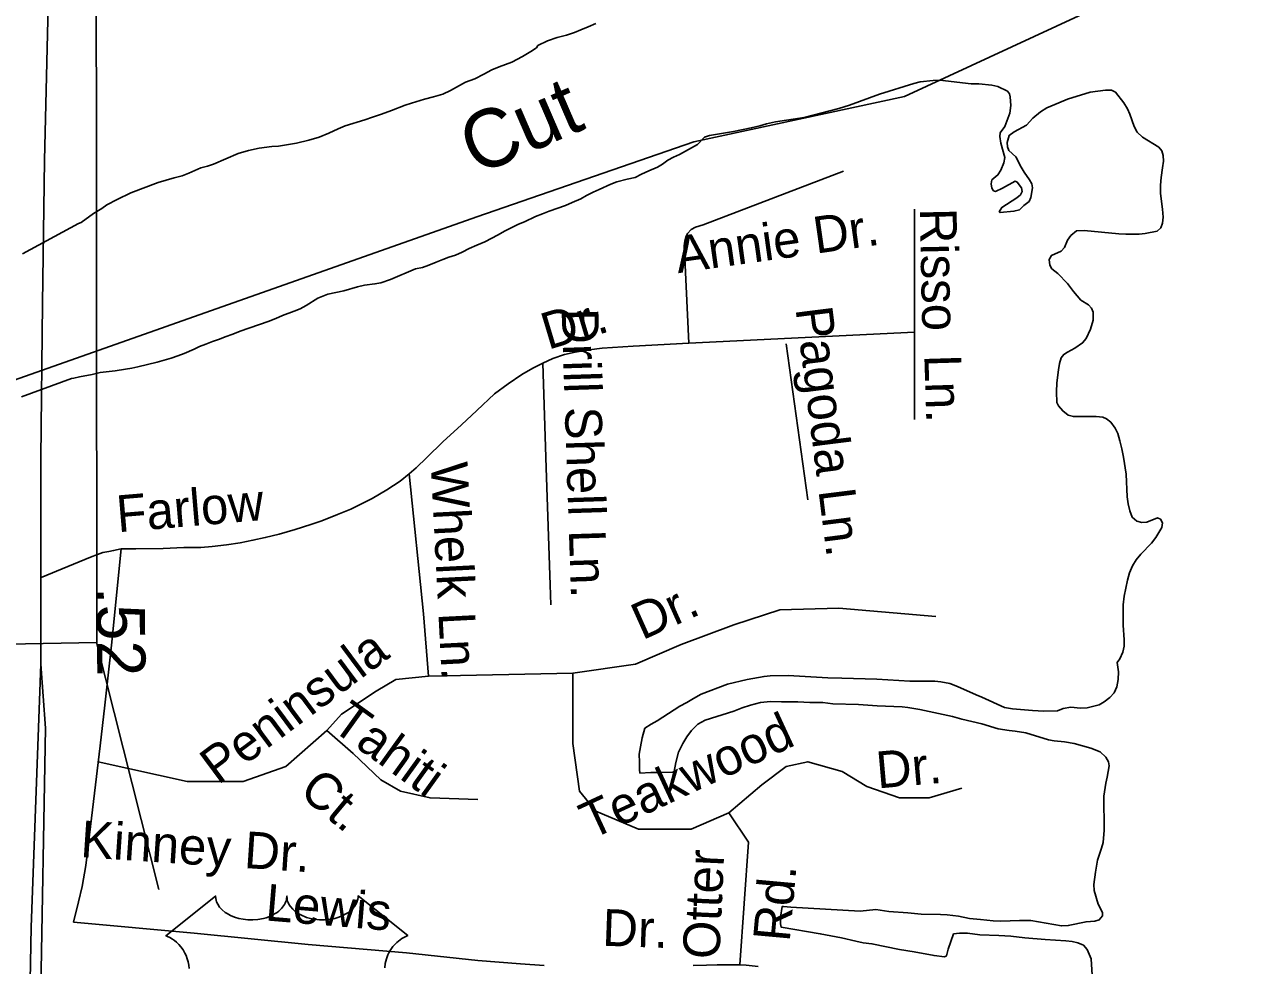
# Model space of a CAD drawing. Extents: x 2290055 to 2389491, y 66597 to 237875.
# Drawn here: x 2333260 to 2336448, y 111445 to 113874 of the extents above; entities that cross this region are included whole.
import ezdxf

# ---------------------------------------------------------------- set-up
doc = ezdxf.new("R2010")
doc.units = 0
for name, color, linetype in [('Exist Boundary Political City Limit New', 7, 'Continuous'), ('Exist Hydrographic Island Shore', 7, 'Continuous'), ('Exist Hydrographic Point Label', 7, 'Continuous'), ('Exist Road Non-System Type 51', 7, 'Continuous'), ('Exist Road Non-System Type 51 Label', 7, 'Continuous'), ('Exist Road Primary US Divided Attributed', 7, 'Continuous'), ('Exist Road Primary US Mileage Hundredths English Label', 7, 'Continuous'), ('Exist Road Primary US Shield CELL', 7, 'Continuous'), ('Exist Road Primary US Structure Standard Bridge CELL', 7, 'Continuous'), ('Exist Road Primary US UnDivided 4 Lane Attributed', 7, 'Continuous'), ('Map Preparation Boundary City Limit Buffer Line', 7, 'Continuous')]:
    doc.layers.add(name, color=color, linetype=linetype)

msp = doc.modelspace()

# ---------------------------------------------------------------- linework, layer by layer
at = {"layer": 'Exist Boundary Political City Limit New'}
msp.add_lwpolyline([(2330352.2, 107963.5), (2330441, 107913.5), (2331723, 108557.6), (2331795.2, 108507.7), (2332822, 112811.2), (2334428.5, 113377.6), (2334989.2, 113572), (2335533.8, 113689.2), (2336319, 114052.8), (2336557, 115038.5), (2336580.2, 115183.5), (2339245, 115328.5)], dxfattribs=at)
at = {"layer": 'Exist Hydrographic Island Shore'}
for points in [[(2333255, 113282.7), (2333399.2, 113360.4), (2333406.5, 113363.6), (2333438.5, 113386.3), (2333459.7, 113399.7), (2333473, 113408.9), (2333499.5, 113422.9), (2333534.5, 113440), (2333605.5, 113466.3), (2333646.7, 113478.5), (2333667.5, 113484.1), (2333684.5, 113490.9), (2333700.2, 113498), (2333715.7, 113504.3), (2333732.5, 113509.2), (2333748, 113514.4), (2333811.7, 113541.3), (2333838.7, 113549.1), (2333866.5, 113555.1), (2333899.2, 113559.4), (2333916.2, 113560.7), (2333931.5, 113562.8), (2333963, 113568.5), (2333994.2, 113575.8), (2334021.5, 113584.1), (2334046.2, 113594.1), (2334070, 113605.1), (2334088.2, 113612.7), (2334139.2, 113628.4), (2334158.7, 113635.8), (2334182.2, 113642.9), (2334208, 113652.3), (2334243.5, 113666.2), (2334259.7, 113671.6), (2334293.5, 113682.1), (2334316.7, 113688), (2334340.7, 113695), (2334360.5, 113704.6), (2334399.5, 113725.6), (2334423.5, 113734.7), (2334447, 113746.4), (2334467.5, 113757.6), (2334486.2, 113765.2), (2334519.2, 113777.8), (2334546.2, 113791.7), (2334568, 113804.8), (2334582.5, 113814.4), (2334586.5, 113820.1), (2334611.2, 113832.7), (2334636.5, 113841.5), (2334660.5, 113847.3), (2334681, 113854.4), (2334697, 113861.4), (2334716, 113868.9), (2334735.7, 113877.6)], [(2334615.5, 113392.8), (2334657.7, 113407.2), (2334674.7, 113414.7), (2334697.5, 113424.1), (2334712.2, 113433.3), (2334729, 113441.7), (2334744.5, 113448.3), (2334775, 113462), (2334790.7, 113468), (2334817, 113475), (2334837.5, 113479.4), (2334854.5, 113487.9), (2334873.2, 113496.5), (2334895.2, 113506.1), (2334908.5, 113514.2), (2334922.2, 113524.4), (2334936.7, 113531.7), (2334952, 113538.8), (2334998.5, 113564.6), (2335016.5, 113583.6), (2335029.5, 113587.9), (2335091.7, 113598.6), (2335137.5, 113607.6), (2335160, 113612.6), (2335176.7, 113618.4), (2335200.5, 113623.3), (2335274, 113634.7), (2335364, 113657.7), (2335391.5, 113666.4), (2335469.5, 113694.5), (2335558, 113722.7), (2335574.5, 113726.6), (2335607.7, 113730.4), (2335625.2, 113730.6), (2335706.2, 113721.6), (2335725.5, 113721.3), (2335759, 113717.7), (2335774.5, 113714.4)], [(2336202, 113536), (2336198.5, 113548.1), (2336190.7, 113557.5), (2336149, 113583.8), (2336135, 113596.6), (2336127, 113611.1), (2336116.2, 113643), (2336109.7, 113657.3), (2336100, 113672.5), (2336078.5, 113699.8), (2336068.5, 113705.1), (2336052.7, 113705.3), (2336013.5, 113699.6), (2335954.5, 113681.9), (2335932.5, 113672), (2335901.7, 113659.6), (2335885.5, 113649.4), (2335865.7, 113632.7), (2335848.7, 113615), (2335817.2, 113597.9), (2335804.2, 113588.3), (2335798.7, 113569.9), (2335799.7, 113558.5), (2335803, 113549.5), (2335821, 113533.3), (2335835.5, 113506.4), (2335843.2, 113493.4), (2335856.7, 113473.5), (2335862.5, 113463.3), (2335864.5, 113452.6), (2335860.5, 113427.8), (2335856.2, 113417.9), (2335842, 113407), (2335830.5, 113395.7), (2335816.5, 113392.3), (2335780.5, 113389.5), (2335778.7, 113391.2), (2335785.5, 113402.4), (2335823.7, 113427.4), (2335833.5, 113435.1), (2335837.5, 113443.7), (2335836.2, 113452.9), (2335825.2, 113467.9), (2335819.2, 113470.1), (2335787, 113451.8), (2335768.5, 113443.8), (2335764, 113445.4), (2335759.5, 113452.4), (2335757.5, 113463.5), (2335759.7, 113473.2), (2335775, 113486.1), (2335782.7, 113498.7), (2335790.5, 113517.1), (2335792.7, 113531.6), (2335782.2, 113568.1), (2335780.2, 113585.2), (2335780.7, 113594.7), (2335793, 113611.7), (2335805.5, 113645.8), (2335808.2, 113665.6), (2335807, 113687.8), (2335805, 113696), (2335799.5, 113702.7), (2335774.5, 113714.4)], [(2336090, 112799.8), (2336084.5, 112818.5), (2336078, 112832.4), (2336067, 112847.3), (2336055.7, 112856.4), (2336046.5, 112860.2), (2336029, 112862), (2335970, 112862), (2335956.2, 112865.9), (2335942.7, 112876.8), (2335931.5, 112889.4), (2335927, 112898.8), (2335926, 112925.9), (2335927, 112948.9), (2335931.2, 112982.5), (2335934.2, 112998.9), (2335938.2, 113013.5), (2335945, 113022.4), (2335955, 113028.5), (2335974.2, 113038.5), (2335994, 113052.1), (2336003, 113063.9), (2336014.2, 113088.2), (2336021.5, 113111.1), (2336021, 113131.9), (2336016.5, 113142.3), (2336008.7, 113150.6), (2335989.7, 113162.6), (2335970.2, 113184.8), (2335955, 113206.1), (2335929.5, 113231.4), (2335914.2, 113243.7), (2335909.5, 113252.7), (2335907.5, 113267.6), (2335913.2, 113278.1), (2335938.7, 113289.5), (2335946.7, 113298.6), (2335954.5, 113317.4), (2335963.7, 113330.1), (2335978.2, 113341.4), (2335998, 113342.9), (2336087.5, 113333.8), (2336106, 113332.8), (2336139.7, 113333.2), (2336155.2, 113334.6), (2336186.2, 113341), (2336196.2, 113349.3), (2336200.7, 113361.7), (2336202, 113376.9), (2336200.7, 113397.5), (2336195.2, 113438.5), (2336195, 113459.8), (2336196.7, 113479.4), (2336200.7, 113504.8), (2336202.5, 113522.1), (2336202, 113536)], [(2334580.2, 113378.8), (2334598.7, 113386.1), (2334615.5, 113392.8)], [(2333252.2, 112913), (2333381.7, 112960.7), (2333387.2, 112961), (2333402.2, 112964.5), (2333435, 112971), (2333455.7, 112975.6), (2333494, 112980.6), (2333521.2, 112984.5), (2333537.2, 112987.1), (2333552.7, 112990.6), (2333602.7, 113002.8), (2333620.7, 113007.6), (2333638.5, 113012.8), (2333656.2, 113018.6), (2333672, 113024.9), (2333698, 113035.9), (2333712, 113042.7), (2333728.5, 113049.2), (2333746, 113055.8), (2333764, 113061.7), (2333778.7, 113067.7), (2333798, 113074.7), (2333817.5, 113082.8), (2333889.5, 113107.4), (2333909, 113115.3), (2333926.7, 113123.2), (2333957, 113134.1), (2333972.5, 113140.6), (2333987.7, 113148.7), (2334017.7, 113168.2), (2334043.5, 113178.5), (2334084.7, 113187), (2334120, 113197.1), (2334138.7, 113201.1), (2334165.5, 113204.6), (2334180.7, 113207.5), (2334205.5, 113216.1), (2334270, 113243.3), (2334288.2, 113247.3), (2334304.5, 113252.8), (2334323.5, 113261), (2334341, 113268), (2334356, 113273.5), (2334373.2, 113279.2), (2334391, 113286.5), (2334409, 113296.2), (2334428.2, 113304.6), (2334449, 113313.2), (2334483.7, 113331.5), (2334500.2, 113340.8), (2334517.5, 113349.7), (2334536.7, 113358.6), (2334552.2, 113365.2), (2334580.2, 113378.8)], [(2335463.2, 112114.9), (2335415, 112118.5), (2335348.5, 112120.3), (2335322.7, 112123.1), (2335288.7, 112123.4), (2335257.7, 112125.2), (2335215.5, 112125.3), (2335187.7, 112126.3), (2335162, 112123.4), (2335136, 112116.8), (2335114.2, 112109.8), (2335092.5, 112101.4), (2335019, 112078.1), (2334999.7, 112067.2), (2334983.7, 112050.8), (2334971.5, 112034.5), (2334960.7, 112017.9), (2334950, 111994.9), (2334943, 111968.8), (2334938.2, 111945.3), (2334935.5, 111943.5), (2334901.5, 111943.1), (2334878, 111942.4), (2334850.2, 111941.1), (2334849, 111950.2), (2334849, 111969.6), (2334848.5, 111990.3), (2334851.2, 112008.7), (2334856.2, 112032.5), (2334862.5, 112056.8), (2334879.5, 112067.8), (2334894.5, 112075.8), (2334953.2, 112113.8), (2334971.2, 112123.1), (2334988.5, 112134.2), (2335008.5, 112144.7), (2335076, 112170.7), (2335127.5, 112183.3), (2335171, 112191), (2335187, 112192.7), (2335233.5, 112193.1), (2335335.5, 112187), (2335371.7, 112186.7), (2335462, 112183.6), (2335547.7, 112179), (2335612, 112178.6), (2335627.2, 112177.1), (2335651, 112172.6), (2335671, 112164.6), (2335718.5, 112143.4), (2335733.7, 112137.6), (2335792, 112110.2), (2335812.5, 112107), (2335864.7, 112102.7), (2335893.5, 112101.3), (2335929, 112101.7), (2335943.5, 112107.7), (2335963.5, 112111.8), (2335988.5, 112108.8), (2336006, 112109.8), (2336036.7, 112117.5), (2336050, 112125.6), (2336064.2, 112136.2), (2336075.5, 112148.2), (2336082.2, 112163.6), (2336085.7, 112183.1), (2336086.7, 112202.9), (2336083.2, 112226.8), (2336090.2, 112236.7), (2336097.5, 112253.9), (2336101.5, 112268.9), (2336101.7, 112285.5), (2336099, 112323.1), (2336098.5, 112375.7), (2336101, 112398.1), (2336109.5, 112439.2), (2336115.2, 112458.3), (2336123, 112476.5), (2336132.7, 112492.4), (2336144.7, 112506.3), (2336172, 112535.3), (2336183, 112550), (2336198.2, 112575.6), (2336200.5, 112587.8), (2336195, 112597.3), (2336187.5, 112600.7), (2336160, 112589), (2336146.7, 112588.7), (2336134, 112592.1), (2336122.2, 112602), (2336115.5, 112618.2), (2336111.5, 112636.3), (2336109.2, 112654.8), (2336106.2, 112713.3), (2336099.7, 112757.3), (2336095, 112778.6), (2336090, 112799.8)], [(2336018.2, 111419), (2336016, 111461.6), (2336006, 111485.7), (2335996, 111496.8), (2335981.7, 111502.5), (2335966.5, 111506.3), (2335950.5, 111508.3), (2335897.5, 111511), (2335844.7, 111515.7), (2335808.7, 111520), (2335777.2, 111522.1), (2335728.5, 111523.7), (2335696.5, 111527.5), (2335675.7, 111527.8), (2335660.5, 111525.7), (2335646.5, 111486.6), (2335642, 111468.9), (2335637, 111466.3), (2335610, 111469.8), (2335558.5, 111479.4), (2335521, 111485.5), (2335449.5, 111500.3), (2335427, 111503.1), (2335408, 111506.8), (2335371, 111515.4), (2335316, 111526.4), (2335215, 111543.2), (2335213.2, 111551.7), (2335213.7, 111568.8), (2335218, 111596.9), (2335221.2, 111596.9), (2335240, 111594.8), (2335419, 111584.2), (2335459.2, 111588.8), (2335493, 111583.9), (2335542, 111580.6), (2335576.5, 111576.8), (2335626.7, 111576.1), (2335643.7, 111574.8), (2335673.5, 111571.2), (2335701.7, 111565.7), (2335730, 111563.4), (2335762.7, 111559.6), (2335782.2, 111558.9), (2335830.5, 111560.7), (2335859.7, 111560.4), (2335939.2, 111546.4), (2335957, 111547.3), (2336002.7, 111557.1), (2336025.5, 111558.3), (2336037, 111562.5), (2336045.7, 111572.3), (2336045, 111581.2), (2336034.5, 111603), (2336023.5, 111637.6), (2336023, 111653.8), (2336027.2, 111685.5), (2336032.7, 111716.2), (2336043, 111746.9), (2336046.7, 111761.8), (2336049.2, 111793.8), (2336049, 111881.2), (2336053.7, 111915.1), (2336057.5, 111931), (2336062.5, 111959.6), (2336061, 111969.9), (2336054.2, 111982.3), (2336039, 111996.2), (2336015.2, 112005.9), (2335972, 112017.6), (2335947, 112021.7), (2335920.5, 112024.7), (2335905.7, 112027.5), (2335847.2, 112045.2), (2335819.5, 112049.7), (2335804.5, 112050.8), (2335775.7, 112055.6), (2335733.7, 112068.5), (2335682.2, 112080.4), (2335658, 112087.1), (2335573.2, 112105.1), (2335542.7, 112110.5), (2335527.5, 112111.9), (2335463.2, 112114.9)]]:
    msp.add_lwpolyline(points, dxfattribs=at)
at = {"layer": 'Exist Road Non-System Type 51'}
for p, q in [((2334976.7, 113051.3), (2335559.1, 113079.9)), ((2333303.3, 112446.4), (2333371.5, 112474.8)), ((2334619.7, 112375.5), (2334618, 112427.5))]:
    msp.add_line(p, q, dxfattribs=at)
for points in [[(2334976.7, 113051.3), (2334966.4, 113271.4), (2334964.1, 113295.3), (2334964.1, 113303.2), (2334965.9, 113315.4), (2334968.4, 113326.6), (2334973, 113335), (2334982.2, 113344.9), (2334993.4, 113351.6), (2335013.5, 113357.6), (2335376.3, 113495.7)], [(2335559.1, 113398.2), (2335559.1, 113079.9)], [(2335559.1, 113079.9), (2335559.1, 112854.9)], [(2334599, 112999.6), (2334625.1, 113011.8), (2334654.9, 113022.1), (2334682.9, 113028.5), (2334718.7, 113034.5), (2334752.7, 113038.8), (2334832.9, 113043.9), (2334976.7, 113051.3)], [(2335283.5, 112647), (2335228.3, 113050.2)], [(2333509.9, 112520.1), (2333547.9, 112520.3), (2333617.8, 112521.1), (2333671.8, 112523.8), (2333715.8, 112524.3), (2333744.9, 112526.4), (2333781.8, 112530.8), (2333816.8, 112536.1), (2333850, 112542.7), (2333881.9, 112549.5), (2333917.6, 112558.2), (2333959.5, 112570.6), (2334000, 112583.1), (2334027.9, 112592.7), (2334068.9, 112609.1), (2334103.1, 112623.2), (2334130.8, 112636.5), (2334158.5, 112650.7), (2334196.3, 112673.2), (2334230.3, 112695.5), (2334254.1, 112713.9), (2334271.9, 112730), (2334299.4, 112756), (2334341.1, 112796.7), (2334388.9, 112841), (2334428.5, 112877.7), (2334474.4, 112920.8), (2334509.5, 112946.2), (2334545.3, 112970.9), (2334573.2, 112987.1), (2334599, 112999.6)], [(2334618, 112427.5), (2334608, 112729.5), (2334599, 112999.6)], [(2334254.1, 112713.9), (2334291.1, 112352.4)], [(2333371.5, 112474.8), (2333430.3, 112499.2), (2333448.1, 112505.5), (2333462.6, 112511), (2333477.9, 112513.6), (2333490, 112516), (2333509.9, 112520.1)], [(2333467, 112116.4), (2333484.5, 112271.6), (2333509.9, 112520.1)], [(2334677, 112199.7), (2334838.2, 112222.6), (2334956.9, 112273.5), (2335092.6, 112324.4), (2335211.4, 112362.6), (2335364.1, 112366.9), (2335614.3, 112345.7)], [(2334291.1, 112352.4), (2334303.8, 112191.2), (2334677, 112199.7), (2334677, 112017.2), (2334694, 111894.1), (2334736.4, 111843.2), (2334846.7, 111796.5), (2334982.4, 111796.5), (2335079.9, 111838.9), (2335164.7, 111911.1), (2335228.3, 111957.8), (2335283.5, 111970.5), (2335372.5, 111945), (2335436.2, 111906.8), (2335521, 111877.1), (2335597.3, 111877.1), (2335682.1, 111902.6)], [(2334303.8, 112191.2), (2334219, 112182.7), (2334168.1, 112153), (2334079, 112093.6), (2334040.9, 112051.1), (2334108.7, 111991.7), (2334180.8, 111923.8), (2334231.7, 111894.1), (2334308, 111877.1), (2334431, 111872.9)], [(2333386.1, 111556.5), (2333399.4, 111608.5), (2333409, 111648.6), (2333418.4, 111702.8), (2333455.1, 112011.5), (2333467, 112116.4)], [(2334040.9, 112051.1), (2333934.8, 111957.8), (2333824.6, 111919.6), (2333680.4, 111919.6)], [(2333680.4, 111919.6), (2333450.4, 111970.2)], [(2335079.9, 111838.9), (2335130.8, 111762.5), (2335108.6, 111446.2)], [(2334602.6, 111444.3), (2334541.4, 111448.5), (2334431.1, 111457.2), (2334246.8, 111477.2), (2333992.6, 111498.7), (2333698.4, 111527.8), (2333386.1, 111556.5)], [(2335155.4, 111441.2), (2335124.4, 111444.9), (2335108.6, 111446.2), (2335081.1, 111446.1), (2335049.2, 111446.2), (2335021.7, 111445.4), (2334987.3, 111444.1)]]:
    msp.add_lwpolyline(points, dxfattribs=at)
at = {"layer": 'Exist Road Primary US Divided Attributed'}
for points in [[(2333301.7, 112222.7), (2333276.8, 111543.4), (2333265.8, 110943.9), (2333262.7, 110720.2), (2333271.7, 110519.6)], [(2333311.2, 110642.8), (2333303.9, 110765.6), (2333296.7, 110968.7), (2333301.6, 111336), (2333313.9, 112056.8), (2333301.7, 112222.7)]]:
    msp.add_lwpolyline(points, dxfattribs=at)
at = {"layer": 'Exist Road Primary US Shield CELL'}
msp.add_lwpolyline([(2333685.1, 111436.5), (2333684.1, 111445.4), (2333682.5, 111453.9), (2333680.4, 111461.3), (2333677.2, 111469.8), (2333674.3, 111476.1), (2333669.4, 111484.5), (2333663.9, 111492.3), (2333658.3, 111498.7), (2333652.6, 111504.4), (2333647.1, 111508.7), (2333641.9, 111512.4), (2333635.4, 111516.3), (2333629.1, 111519.4), (2333625.1, 111521), (2333753.7, 111623.5), (2333754, 111618.2), (2333755.3, 111611.8), (2333756.3, 111608.6), (2333759.3, 111602.3), (2333764.1, 111595), (2333770.9, 111587.8), (2333778.6, 111581.5), (2333783.8, 111578.1), (2333792.5, 111573.4), (2333802.5, 111569.2), (2333813.6, 111566), (2333824.9, 111563.7), (2333837.3, 111562.4), (2333849.5, 111562.2), (2333862.7, 111563.1), (2333877.3, 111566), (2333884, 111567.7), (2333891.6, 111570.3), (2333898.5, 111573.2), (2333906.2, 111577.3), (2333912.4, 111581.2), (2333917.2, 111584.7), (2333924, 111591.3), (2333929.5, 111598), (2333931.7, 111601.8), (2333933.7, 111605.5), (2333936.4, 111613.2), (2333937.2, 111616.6), (2333937.7, 111623.7), (2333938.2, 111617.8), (2333938.8, 111614.1), (2333939.8, 111610.4), (2333941.3, 111606.5), (2333944, 111601.1), (2333947, 111596.5), (2333952.8, 111589.7), (2333956.3, 111586.4), (2333959.6, 111583.7), (2333968.3, 111577.7), (2333978.6, 111572.6), (2333983.6, 111570.4), (2333988.7, 111568.5), (2333995.3, 111566.6), (2334002, 111565), (2334008.7, 111563.8), (2334015.5, 111562.8), (2334022.5, 111562.3), (2334028.2, 111562.2), (2334035.2, 111562.2), (2334041.7, 111562.6), (2334048.3, 111563.4), (2334055.6, 111564.6), (2334061.4, 111565.9), (2334069.2, 111567.9), (2334076.2, 111570.4), (2334082.3, 111573.1), (2334090.3, 111577.3), (2334096.7, 111581.3), (2334101.4, 111585.1), (2334107.1, 111590.3), (2334112.4, 111596.4), (2334115.5, 111600.9), (2334117.7, 111605.5), (2334119.8, 111610.4), (2334121, 111615.6), (2334121.6, 111620.1), (2334121.7, 111623.9), (2334250.3, 111521.4), (2334247.3, 111520.3), (2334240.3, 111516.9), (2334234.8, 111513.6), (2334225.9, 111507.4), (2334222.1, 111503.9), (2334218.3, 111500.4), (2334214.8, 111496.6), (2334211.8, 111493), (2334208, 111487.8), (2334204.7, 111482.7), (2334201.4, 111477), (2334199, 111472), (2334195.1, 111461.7), (2334193.2, 111455.2), (2334192, 111449.6), (2334190.5, 111438.1)], dxfattribs=at)
at = {"layer": 'Exist Road Primary US Structure Standard Bridge CELL'}
msp.add_line((2333446, 112278.2), (2333606.8, 111640.9), dxfattribs=at)
msp.add_lwpolyline([(2333444.8, 114261.3), (2333447.1, 112278.2), (2333215.5, 112274.1), (2333213.3, 114257.1)], close=True, dxfattribs=at)
at = {"layer": 'Exist Road Primary US UnDivided 4 Lane Attributed'}
for points in [[(2333306.4, 113154.1), (2333311.7, 113523.4), (2333323.3, 114032), (2333336.7, 114327.1)], [(2333301.7, 112222.7), (2333301.7, 112754.7), (2333306.4, 113154.1)]]:
    msp.add_lwpolyline(points, dxfattribs=at)
at = {"layer": 'Map Preparation Boundary City Limit Buffer Line'}
msp.add_lwpolyline([(2330352.2, 107963.5), (2330441, 107913.5), (2331723, 108557.6), (2331795.2, 108507.7), (2332822, 112811.2), (2334428.5, 113377.6), (2334989.2, 113572), (2335533.8, 113689.2), (2336319, 114052.8), (2336557, 115038.5), (2336580.2, 115183.5), (2339245, 115328.5)], dxfattribs=at)

# ---------------------------------------------------------------- texts
at = {"layer": 'Exist Hydrographic Point Label'}
msp.add_text('Cut', height=150, rotation=23.3556, dxfattribs=at).set_placement((2334426.9, 113483.5))
at = {"layer": 'Exist Road Non-System Type 51 Label'}
for s, rotation, p in [('Annie Dr.', 8.0579, (2334948.4, 113232.2)), ('Risso', 271.2065, (2335573.1, 113399.7)), ('Dr.', 16.7334, (2334612.6, 113034.2)), ('Drill Shell Ln.', 271.8885, (2334647.5, 113140)), ('Pagoda Ln.', 277.1956, (2335251.9, 113141)), ('Ln.', 271.7625, (2335584.8, 113021.2)), ('Whelk Ln.', 272.9328, (2334309.4, 112742.4)), ('Farlow', 4.8272, (2333501.3, 112563.1)), ('Dr.', 24.1854, (2334856.2, 112283.7)), ('Peninsula', 36.6333, (2333759.9, 111909.2)), ('Tahiti', 324.2817, (2334048.5, 112056.3)), ('Teakwood ', 24.8447, (2334723.9, 111768.4)), ('Dr.', 5.0275, (2335464.5, 111901.4)), ('Ct.', 320.1755, (2333965.8, 111887.9)), ('Kinney Dr.', 356.2199, (2333402.8, 111724.2)), ('Otter', 87.3784, (2335055.2, 111459.2)), ('Rd.', 84.7782, (2335236.8, 111503.7)), ('Lewis', 355.2598, (2333880.1, 111560.8)), ('Dr.', 357.9259, (2334751.8, 111495.4))]:
    msp.add_text(s, height=95, rotation=rotation, dxfattribs=at).set_placement(p)
at = {"layer": 'Exist Road Primary US Mileage Hundredths English Label'}
msp.add_text('.52', height=125, rotation=270.7195, dxfattribs=at).set_placement((2333445.1, 112422.6))

doc.saveas('drawing.dxf')
